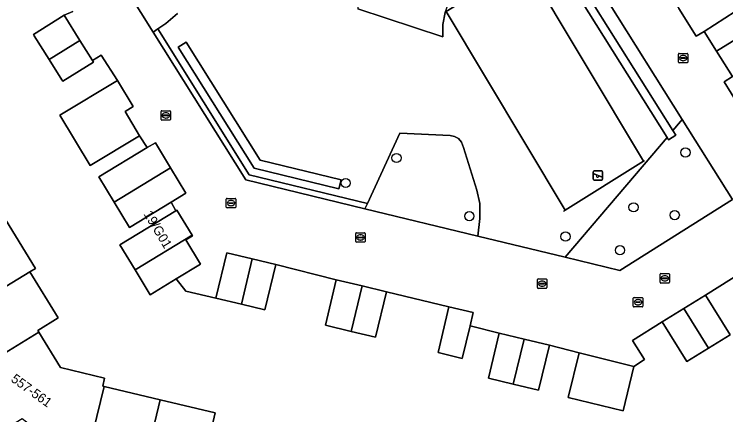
# Model space of a CAD drawing. Extents: x 157767 to 159172, y 387839 to 389425.
# Drawn here: x 158644.5 to 158720.1, y 388176.8 to 388219.4 of the extents above; entities that cross this region are included whole.
import ezdxf

# ---------------------------------------------------------------- set-up
doc = ezdxf.new("R2010")
doc.units = 0
for name, color, linetype in [('IMGEO_Boom', 7, 'Continuous'), ('IMGEO_Erf', 7, 'Continuous'), ('IMGEO_Groenvoorziening', 7, 'Continuous'), ('IMGEO_Haag', 7, 'Continuous'), ('IMGEO_Hek', 7, 'Continuous'), ('IMGEO_Kolk', 7, 'Continuous'), ('IMGEO_Pand', 7, 'Continuous'), ('IMGEO_Pand_nummerreeks', 7, 'Continuous'), ('IMGEO_Rijbaan_lokaal_open', 7, 'Continuous'), ('IMGEO_Rioolput', 7, 'Continuous'), ('IMGEO_Speelvoorziening', 7, 'Continuous'), ('IMGEO_Waterloop', 7, 'Continuous')]:
    doc.layers.add(name, color=color, linetype=linetype)

msp = doc.modelspace()

# ---------------------------------------------------------------- linework, layer by layer
at = {"layer": 'IMGEO_Boom'}
for centre in [(158685.09, 388204.134), (158715.787, 388204.715), (158679.683, 388201.471), (158710.273, 388198.889), (158714.65, 388198.063), (158692.828, 388197.949), (158703.044, 388195.782), (158708.83, 388194.328)]:
    msp.add_circle(centre, 0.489, dxfattribs=at)
at = {"layer": 'IMGEO_Erf'}
for points in [[(158721.031, 388245.164), (158709.721, 388237.873), (158711.318, 388235.326), (158711.729, 388235.589), (158713.296, 388233.079), (158715.107, 388230.178), (158714.659, 388229.9), (158716.031, 388227.712), (158717.718, 388225.022), (158714.488, 388222.997), (158713.57, 388222.464), (158715.083, 388220.041), (158716.935, 388217.075), (158717.773, 388217.598), (158721.074, 388219.714)], [(158723.453, 388193.037), (158717.902, 388189.558), (158720.525, 388185.346), (158718.236, 388183.92), (158715.942, 388182.492), (158713.319, 388186.703), (158710.17, 388184.742), (158711.44, 388182.704), (158710.312, 388181.98), (158709.179, 388177.246), (158703.34, 388178.672), (158704.48, 388183.433), (158701.336, 388184.242), (158700.19, 388179.453), (158697.497, 388180.098), (158694.854, 388180.73), (158696, 388185.519), (158692.907, 388186.292), (158692.079, 388182.832), (158689.497, 388183.45), (158690.66, 388188.311), (158684.016, 388189.914), (158682.859, 388185.079), (158680.282, 388185.696), (158677.535, 388186.353), (158678.692, 388191.188), (158672.254, 388192.813), (158671.099, 388187.988), (158668.604, 388188.585), (158665.894, 388189.234), (158662.699, 388189.96), (158661.688, 388191.275), (158658.915, 388189.598), (158657.307, 388192.257), (158655.699, 388194.916), (158661.635, 388198.506), (158661.137, 388199.438), (158656.709, 388196.76), (158655.086, 388199.445), (158653.462, 388202.131), (158658.613, 388205.245), (158657.781, 388206.492), (158652.545, 388203.326), (158649.311, 388208.676), (158655.428, 388212.374), (158653.725, 388215.068), (158652.792, 388214.487), (158652.89, 388214.33), (158649.626, 388212.287), (158649.525, 388212.448), (158648.18, 388214.597), (158646.606, 388217.11), (158646.505, 388217.271), (158649.77, 388219.314), (158650.711, 388219.698)], [(158720.773, 388212.811), (158719.901, 388212.23), (158721.398, 388209.835)], [(158643.53, 388197.582), (158646.723, 388192.383), (158646.133, 388192.02), (158649.136, 388187.129), (158646.972, 388185.8), (158647.073, 388185.635), (158649.399, 388181.847), (158654.069, 388180.729), (158653.869, 388179.891), (158654.026, 388179.853), (158659.988, 388178.427), (158665.837, 388177.027), (158665.004, 388173.549)]]:
    msp.add_lwpolyline(points, dxfattribs=at)
at = {"layer": 'IMGEO_Groenvoorziening'}
for points in [[(158690.254, 388219.607), (158690.705, 388220.874), (158690.806, 388221.09), (158691.36, 388222.049), (158692.693, 388223.239), (158694.143, 388224.283), (158695.695, 388225.17), (158696.948, 388225.74), (158703.31, 388227.592), (158698.397, 388235.426), (158694.312, 388234.652), (158693.786, 388233.308), (158687.931, 388229.921), (158681.986, 388226.481), (158680.577, 388225.666), (158680.917, 388223.344), (158681.012, 388220.999), (158680.977, 388219.987), (158690.009, 388217.011), (158689.995, 388217.851), (158690.026, 388218.319)], [(158702.028, 388226.853), (158701.257, 388226.37), (158713.833, 388206.316), (158713.981, 388206.079), (158714.752, 388206.562), (158714.45, 388207.043)], [(158698.722, 388224.866), (158690.381, 388219.701), (158703.022, 388198.592), (158711.348, 388203.782)], [(158698.722, 388224.866), (158711.348, 388203.782), (158703.022, 388198.592), (158690.381, 388219.701)], [(158681.737, 388198.743), (158681.993, 388199.298), (158669.449, 388202.342), (158659.727, 388217.86), (158659.234, 388217.517), (158669.07, 388201.817)], [(158679.21, 388201.827), (158678.974, 388200.855), (158669.955, 388203.044), (158661.896, 388215.909), (158662.743, 388216.44), (158670.586, 388203.92)], [(158703.014, 388193.579), (158708.808, 388192.173), (158720.786, 388199.723), (158715.454, 388208.226), (158715.261, 388207.998), (158714.45, 388207.043), (158714.752, 388206.562), (158713.981, 388206.079), (158713.833, 388206.316), (158712.205, 388204.399)], [(158693.93, 388197.705), (158693.942, 388199.289), (158693.636, 388200.716), (158692.204, 388205.255), (158691.981, 388205.834), (158691.664, 388206.189), (158691.252, 388206.429), (158690.786, 388206.53), (158685.427, 388206.763), (158681.993, 388199.298), (158681.737, 388198.743), (158693.717, 388195.835)]]:
    msp.add_lwpolyline(points, close=True, dxfattribs=at)
for points in [[(158653.03, 388227.42), (158659.234, 388217.517), (158659.727, 388217.86), (158660.573, 388218.447), (158661.807, 388219.511)], [(158702.028, 388226.853), (158714.45, 388207.043), (158715.261, 388207.998), (158715.454, 388208.226), (158707.629, 388220.704)], [(158661.807, 388219.511), (158660.573, 388218.447), (158659.727, 388217.86), (158669.449, 388202.342), (158681.993, 388199.298), (158685.427, 388206.763), (158690.786, 388206.53), (158691.252, 388206.429), (158691.664, 388206.189), (158691.981, 388205.834), (158692.204, 388205.255), (158693.636, 388200.716), (158693.942, 388199.289), (158693.93, 388197.705), (158693.717, 388195.835), (158703.014, 388193.579), (158712.205, 388204.399), (158713.833, 388206.316), (158701.257, 388226.37)], [(158690.254, 388219.607), (158690.026, 388218.319), (158689.995, 388217.851), (158690.009, 388217.011), (158680.977, 388219.987)]]:
    msp.add_lwpolyline(points, dxfattribs=at)
at = {"layer": 'IMGEO_Haag'}
for points in [[(158702.028, 388226.853), (158701.257, 388226.37), (158713.833, 388206.316), (158713.981, 388206.079), (158714.752, 388206.562), (158714.45, 388207.043)], [(158681.737, 388198.743), (158681.993, 388199.298), (158669.449, 388202.342), (158659.727, 388217.86), (158659.234, 388217.517), (158669.07, 388201.817)]]:
    msp.add_lwpolyline(points, close=True, dxfattribs=at)
at = {"layer": 'IMGEO_Hek'}
msp.add_lwpolyline([(158711.427, 388203.831), (158702.828, 388198.457)], dxfattribs=at)
at = {"layer": 'IMGEO_Kolk'}
for p, q in [((158715.038, 388214.334), (158715.038, 388215.186)), ((158715.113, 388215.26), (158715.965, 388215.26)), ((158716.039, 388215.186), (158716.039, 388214.334)), ((158715.297, 388214.754), (158715.297, 388214.766)), ((158715.735, 388214.717), (158715.337, 388214.717)), ((158715.34, 388214.803), (158715.738, 388214.803)), ((158715.549, 388214.48), (158715.524, 388214.48)), ((158715.526, 388215.04), (158715.551, 388215.04)), ((158715.781, 388214.766), (158715.781, 388214.754)), ((158715.965, 388214.26), (158715.113, 388214.26)), ((158660.076, 388208.237), (158660.076, 388209.089)), ((158660.151, 388209.163), (158661.003, 388209.163)), ((158661.077, 388209.089), (158661.077, 388208.237)), ((158660.335, 388208.657), (158660.335, 388208.669)), ((158660.773, 388208.62), (158660.375, 388208.62)), ((158660.378, 388208.706), (158660.776, 388208.706)), ((158660.587, 388208.383), (158660.562, 388208.383)), ((158660.564, 388208.943), (158660.589, 388208.943)), ((158660.819, 388208.669), (158660.819, 388208.657)), ((158661.003, 388208.163), (158660.151, 388208.163)), ((158680.831, 388196.189), (158681.683, 388196.189)), ((158680.756, 388195.263), (158680.756, 388196.115)), ((158681.015, 388195.683), (158681.015, 388195.695)), ((158681.453, 388195.646), (158681.055, 388195.646)), ((158681.058, 388195.732), (158681.456, 388195.732)), ((158681.244, 388195.969), (158681.269, 388195.969)), ((158681.499, 388195.695), (158681.499, 388195.683)), ((158681.757, 388196.115), (158681.757, 388195.263)), ((158681.683, 388195.189), (158680.831, 388195.189)), ((158681.267, 388195.409), (158681.242, 388195.409)), ((158713.095, 388190.917), (158713.095, 388191.769)), ((158713.17, 388191.843), (158714.022, 388191.843)), ((158714.096, 388191.769), (158714.096, 388190.917)), ((158700.056, 388190.349), (158700.056, 388191.201)), ((158700.131, 388191.275), (158700.983, 388191.275)), ((158700.544, 388191.055), (158700.569, 388191.055)), ((158701.057, 388191.201), (158701.057, 388190.349)), ((158713.354, 388191.337), (158713.354, 388191.349)), ((158713.792, 388191.3), (158713.394, 388191.3)), ((158713.397, 388191.386), (158713.795, 388191.386)), ((158713.606, 388191.063), (158713.581, 388191.063)), ((158713.583, 388191.623), (158713.608, 388191.623)), ((158713.838, 388191.349), (158713.838, 388191.337)), ((158700.983, 388190.275), (158700.131, 388190.275)), ((158700.315, 388190.769), (158700.315, 388190.781)), ((158700.753, 388190.732), (158700.355, 388190.732)), ((158700.358, 388190.818), (158700.756, 388190.818)), ((158700.567, 388190.495), (158700.542, 388190.495)), ((158700.799, 388190.781), (158700.799, 388190.769)), ((158714.022, 388190.843), (158713.17, 388190.843))]:
    msp.add_line(p, q, dxfattribs=at)
for points in [[(158715.038, 388214.334), (158715.038, 388215.186)], [(158715.113, 388215.26), (158715.965, 388215.26)], [(158716.039, 388215.186), (158716.039, 388214.334)], [(158715.965, 388214.26), (158715.113, 388214.26)], [(158660.076, 388208.237), (158660.076, 388209.089)], [(158660.151, 388209.163), (158661.003, 388209.163)], [(158661.077, 388209.089), (158661.077, 388208.237)], [(158661.003, 388208.163), (158660.151, 388208.163)], [(158680.831, 388196.189), (158681.683, 388196.189)], [(158680.756, 388195.263), (158680.756, 388196.115)], [(158681.757, 388196.115), (158681.757, 388195.263)], [(158681.683, 388195.189), (158680.831, 388195.189)], [(158713.095, 388190.917), (158713.095, 388191.769)], [(158713.17, 388191.843), (158714.022, 388191.843)], [(158714.096, 388191.769), (158714.096, 388190.917)], [(158700.056, 388190.349), (158700.056, 388191.201)], [(158700.131, 388191.275), (158700.983, 388191.275)], [(158701.057, 388191.201), (158701.057, 388190.349)], [(158700.983, 388190.275), (158700.131, 388190.275)], [(158714.022, 388190.843), (158713.17, 388190.843)]]:
    msp.add_lwpolyline(points, dxfattribs=at)
for centre, radius, start, end in [((158715.115, 388215.184), 0.0765, 91.55205, 178.44795), ((158715.115, 388215.184), 0.0765, 91.55205, 178.44795), ((158715.963, 388215.184), 0.0765, 1.55205, 88.44795), ((158715.963, 388215.184), 0.0765, 1.55205, 88.44795), ((158715.115, 388214.336), 0.0765, 181.55205, 268.44795), ((158715.115, 388214.336), 0.0765, 181.55205, 268.44795), ((158715.337, 388214.763), 0.0403, 85.87752, 175.75265), ((158715.334, 388214.753), 0.0366, 178.93798, 274.71019), ((158715.738, 388214.76), 0.043, 264.86636, 352.45326), ((158715.742, 388214.765), 0.0386, 1.73085, 96.63898), ((158715.963, 388214.336), 0.0765, 271.55205, 358.44795), ((158715.963, 388214.336), 0.0765, 271.55205, 358.44795), ((158660.153, 388209.087), 0.0765, 91.55205, 178.44795), ((158660.153, 388209.087), 0.0765, 91.55205, 178.44795), ((158661.001, 388209.087), 0.0765, 1.55205, 88.44795), ((158661.001, 388209.087), 0.0765, 1.55205, 88.44795), ((158660.375, 388208.666), 0.0403, 85.87752, 175.75265), ((158660.372, 388208.656), 0.0366, 178.93798, 274.71019), ((158660.776, 388208.663), 0.043, 264.86636, 352.45326), ((158660.78, 388208.668), 0.0386, 1.73085, 96.63898), ((158660.153, 388208.239), 0.0765, 181.55205, 268.44795), ((158660.153, 388208.239), 0.0765, 181.55205, 268.44795), ((158661.001, 388208.239), 0.0765, 271.55205, 358.44795), ((158661.001, 388208.239), 0.0765, 271.55205, 358.44795), ((158680.833, 388196.113), 0.0765, 91.55205, 178.44795), ((158680.833, 388196.113), 0.0765, 91.55205, 178.44795), ((158681.681, 388196.113), 0.0765, 1.55205, 88.44795), ((158681.681, 388196.113), 0.0765, 1.55205, 88.44795), ((158681.055, 388195.692), 0.0403, 85.87752, 175.75265), ((158681.052, 388195.682), 0.0366, 178.93798, 274.71019), ((158681.456, 388195.689), 0.043, 264.86636, 352.45326), ((158681.46, 388195.694), 0.0386, 1.73085, 96.63898), ((158680.833, 388195.265), 0.0765, 181.55205, 268.44795), ((158680.833, 388195.265), 0.0765, 181.55205, 268.44795), ((158681.681, 388195.265), 0.0765, 271.55205, 358.44795), ((158681.681, 388195.265), 0.0765, 271.55205, 358.44795), ((158713.172, 388191.767), 0.0765, 91.55205, 178.44795), ((158713.172, 388191.767), 0.0765, 91.55205, 178.44795), ((158714.02, 388191.767), 0.0765, 1.55205, 88.44795), ((158714.02, 388191.767), 0.0765, 1.55205, 88.44795), ((158700.133, 388191.199), 0.0765, 91.55205, 178.44795), ((158700.133, 388191.199), 0.0765, 91.55205, 178.44795), ((158700.981, 388191.199), 0.0765, 1.55205, 88.44795), ((158700.981, 388191.199), 0.0765, 1.55205, 88.44795), ((158713.172, 388190.919), 0.0765, 181.55205, 268.44795), ((158713.172, 388190.919), 0.0765, 181.55205, 268.44795), ((158713.394, 388191.346), 0.0403, 85.87752, 175.75265), ((158713.391, 388191.336), 0.0366, 178.93798, 274.71019), ((158713.795, 388191.343), 0.043, 264.86636, 352.45326), ((158713.799, 388191.348), 0.0386, 1.73085, 96.63898), ((158714.02, 388190.919), 0.0765, 271.55205, 358.44795), ((158714.02, 388190.919), 0.0765, 271.55205, 358.44795), ((158700.133, 388190.351), 0.0765, 181.55205, 268.44795), ((158700.133, 388190.351), 0.0765, 181.55205, 268.44795), ((158700.355, 388190.778), 0.0403, 85.87752, 175.75265), ((158700.352, 388190.768), 0.0366, 178.93798, 274.71019), ((158700.756, 388190.775), 0.043, 264.86636, 352.45326), ((158700.76, 388190.78), 0.0386, 1.73085, 96.63898), ((158700.981, 388190.351), 0.0765, 271.55205, 358.44795), ((158700.981, 388190.351), 0.0765, 271.55205, 358.44795)]:
    msp.add_arc(centre, radius, start, end, dxfattribs=at)
for centre, major_axis, ratio, start_param, end_param in [((158715.525, 388214.76), (-0.387, 0.002), 0.722429, 4.712389, 7.853982), ((158715.55, 388214.76), (-0.39, 0.002), 0.717154, 1.570796, 4.712389), ((158660.563, 388208.663), (-0.387, 0.002), 0.722429, 4.712389, 7.853982), ((158660.588, 388208.663), (-0.39, 0.002), 0.717154, 1.570796, 4.712389), ((158681.243, 388195.689), (-0.387, 0.002), 0.722429, 4.712389, 7.853982), ((158681.268, 388195.689), (-0.39, 0.002), 0.717154, 1.570796, 4.712389), ((158700.543, 388190.775), (-0.387, 0.002), 0.722429, 4.712389, 7.853982), ((158700.568, 388190.775), (-0.39, 0.002), 0.717154, 1.570796, 4.712389), ((158713.582, 388191.343), (-0.387, 0.002), 0.722429, 4.712389, 7.853982), ((158713.607, 388191.343), (-0.39, 0.002), 0.717154, 1.570796, 4.712389)]:
    msp.add_ellipse(centre, major_axis=major_axis, ratio=ratio, start_param=start_param, end_param=end_param, dxfattribs=at)
at = {"layer": 'IMGEO_Pand'}
for points in [[(158721.074, 388219.714), (158717.773, 388217.598), (158719.102, 388215.477), (158722.426, 388217.558)], [(158648.18, 388214.597), (158651.453, 388216.626), (158649.77, 388219.314), (158646.505, 388217.271), (158646.606, 388217.11)], [(158722.426, 388217.558), (158719.102, 388215.477), (158720.773, 388212.811), (158724.096, 388214.895)], [(158648.18, 388214.597), (158649.525, 388212.448), (158649.626, 388212.287), (158652.89, 388214.33), (158652.792, 388214.487), (158651.453, 388216.626)], [(158655.428, 388212.374), (158649.311, 388208.676), (158652.545, 388203.326), (158657.781, 388206.492), (158656.265, 388209.076), (158657.093, 388209.62)], [(158655.086, 388199.445), (158661.088, 388203.078), (158659.466, 388205.761), (158658.613, 388205.245), (158653.462, 388202.131)], [(158655.086, 388199.445), (158656.709, 388196.76), (158661.137, 388199.438), (158662.713, 388200.391), (158661.088, 388203.078)], [(158663.363, 388195.919), (158661.755, 388198.578), (158661.635, 388198.506), (158655.699, 388194.916), (158657.307, 388192.257)], [(158646.133, 388192.02), (158646.723, 388192.383), (158643.53, 388197.582), (158640.967, 388195.967), (158634.023, 388191.705), (158637.097, 388186.697), (158637.166, 388186.586)], [(158663.363, 388195.919), (158657.307, 388192.257), (158658.915, 388189.598), (158661.688, 388191.275), (158664.28, 388192.843), (158662.714, 388195.432), (158663.405, 388195.85)], [(158668.604, 388188.585), (158669.758, 388193.41), (158667.049, 388194.058), (158665.894, 388189.234)], [(158668.604, 388188.585), (158671.099, 388187.988), (158672.254, 388192.813), (158669.758, 388193.41)], [(158647.073, 388185.635), (158646.972, 388185.8), (158649.136, 388187.129), (158646.133, 388192.02), (158637.166, 388186.586), (158636.079, 388185.927), (158639.217, 388180.813)], [(158681.44, 388190.531), (158678.692, 388191.188), (158677.535, 388186.353), (158680.282, 388185.696)], [(158681.44, 388190.531), (158680.282, 388185.696), (158682.859, 388185.079), (158684.016, 388189.914)], [(158715.611, 388188.131), (158718.236, 388183.92), (158720.525, 388185.346), (158717.902, 388189.558)], [(158690.66, 388188.311), (158689.497, 388183.45), (158692.079, 388182.832), (158692.907, 388186.292), (158693.242, 388187.693)], [(158715.611, 388188.131), (158713.319, 388186.703), (158715.942, 388182.492), (158718.236, 388183.92)], [(158654.026, 388179.853), (158653.869, 388179.891), (158654.069, 388180.729), (158649.399, 388181.847), (158647.073, 388185.635), (158639.217, 388180.813), (158639.28, 388180.711), (158639.493, 388180.842), (158643.052, 388175.044), (158645.303, 388176.425), (158645.761, 388176.093), (158645.146, 388173.524), (158652.073, 388171.866)], [(158697.497, 388180.098), (158698.643, 388184.886), (158696, 388185.519), (158694.854, 388180.73)], [(158697.497, 388180.098), (158700.19, 388179.453), (158701.336, 388184.242), (158698.643, 388184.886)], [(158710.312, 388181.98), (158704.48, 388183.433), (158703.34, 388178.672), (158709.179, 388177.246)], [(158657.29, 388167.155), (158659.988, 388178.427), (158654.026, 388179.853), (158652.073, 388171.866), (158651.29, 388168.591)], [(158665.004, 388173.549), (158665.837, 388177.027), (158659.988, 388178.427), (158657.29, 388167.155), (158663.139, 388165.756)]]:
    msp.add_lwpolyline(points, close=True, dxfattribs=at)
at = {"layer": 'IMGEO_Rijbaan_lokaal_open'}
for points in [[(158707.629, 388220.704), (158715.454, 388208.226), (158720.786, 388199.723), (158708.808, 388192.173), (158703.014, 388193.579), (158693.717, 388195.835), (158681.737, 388198.743), (158669.07, 388201.817), (158659.234, 388217.517), (158653.03, 388227.42)], [(158650.711, 388219.698), (158649.77, 388219.314), (158651.453, 388216.626), (158652.792, 388214.487), (158653.725, 388215.068), (158655.428, 388212.374), (158657.093, 388209.62), (158656.265, 388209.076), (158657.781, 388206.492), (158658.613, 388205.245), (158659.466, 388205.761), (158661.088, 388203.078), (158662.713, 388200.391), (158661.137, 388199.438), (158661.635, 388198.506), (158661.755, 388198.578), (158663.363, 388195.919), (158663.405, 388195.85), (158662.714, 388195.432), (158664.28, 388192.843), (158661.688, 388191.275), (158662.699, 388189.96), (158665.894, 388189.234), (158667.049, 388194.058), (158669.758, 388193.41), (158672.254, 388192.813), (158678.692, 388191.188), (158681.44, 388190.531), (158684.016, 388189.914), (158690.66, 388188.311), (158693.242, 388187.693), (158692.907, 388186.292), (158696, 388185.519), (158698.643, 388184.886), (158701.336, 388184.242), (158704.48, 388183.433), (158710.312, 388181.98), (158711.44, 388182.704), (158710.17, 388184.742), (158713.319, 388186.703), (158715.611, 388188.131), (158717.902, 388189.558), (158723.453, 388193.037)], [(158721.398, 388209.835), (158719.901, 388212.23), (158720.773, 388212.811), (158719.102, 388215.477), (158717.773, 388217.598), (158716.935, 388217.075), (158715.083, 388220.041)]]:
    msp.add_lwpolyline(points, dxfattribs=at)
at = {"layer": 'IMGEO_Rioolput'}
for p, q in [((158667.004, 388198.916), (158667.004, 388199.768)), ((158667.079, 388199.842), (158667.931, 388199.842)), ((158667.263, 388199.336), (158667.263, 388199.348)), ((158667.701, 388199.299), (158667.303, 388199.299)), ((158667.306, 388199.385), (158667.704, 388199.385)), ((158667.492, 388199.622), (158667.517, 388199.622)), ((158667.747, 388199.348), (158667.747, 388199.336)), ((158668.005, 388199.768), (158668.005, 388198.916)), ((158667.931, 388198.842), (158667.079, 388198.842)), ((158667.515, 388199.062), (158667.49, 388199.062)), ((158710.25, 388188.371), (158710.25, 388189.223)), ((158710.325, 388189.297), (158711.177, 388189.297)), ((158710.509, 388188.791), (158710.509, 388188.803)), ((158710.947, 388188.754), (158710.549, 388188.754)), ((158710.552, 388188.84), (158710.95, 388188.84)), ((158710.738, 388189.077), (158710.763, 388189.077)), ((158710.993, 388188.803), (158710.993, 388188.791)), ((158711.251, 388189.223), (158711.251, 388188.371)), ((158711.177, 388188.297), (158710.325, 388188.297)), ((158710.761, 388188.517), (158710.736, 388188.517))]:
    msp.add_line(p, q, dxfattribs=at)
for points in [[(158667.004, 388198.916), (158667.004, 388199.768)], [(158667.079, 388199.842), (158667.931, 388199.842)], [(158668.005, 388199.768), (158668.005, 388198.916)], [(158667.931, 388198.842), (158667.079, 388198.842)], [(158710.25, 388188.371), (158710.25, 388189.223)], [(158710.325, 388189.297), (158711.177, 388189.297)], [(158711.251, 388189.223), (158711.251, 388188.371)], [(158711.177, 388188.297), (158710.325, 388188.297)]]:
    msp.add_lwpolyline(points, dxfattribs=at)
for centre, radius, start, end in [((158667.081, 388199.766), 0.0765, 91.55205, 178.44795), ((158667.081, 388199.766), 0.0765, 91.55205, 178.44795), ((158667.303, 388199.345), 0.0403, 85.87752, 175.75265), ((158667.3, 388199.335), 0.0366, 178.93798, 274.71019), ((158667.704, 388199.342), 0.043, 264.86636, 352.45326), ((158667.708, 388199.347), 0.0386, 1.73085, 96.63898), ((158667.929, 388199.766), 0.0765, 1.55205, 88.44795), ((158667.929, 388199.766), 0.0765, 1.55205, 88.44795), ((158667.081, 388198.918), 0.0765, 181.55205, 268.44795), ((158667.081, 388198.918), 0.0765, 181.55205, 268.44795), ((158667.929, 388198.918), 0.0765, 271.55205, 358.44795), ((158667.929, 388198.918), 0.0765, 271.55205, 358.44795), ((158710.327, 388189.221), 0.0765, 91.55205, 178.44795), ((158710.327, 388189.221), 0.0765, 91.55205, 178.44795), ((158710.549, 388188.8), 0.0403, 85.87752, 175.75265), ((158710.546, 388188.79), 0.0366, 178.93798, 274.71019), ((158710.95, 388188.797), 0.043, 264.86636, 352.45326), ((158710.954, 388188.802), 0.0386, 1.73085, 96.63898), ((158711.175, 388189.221), 0.0765, 1.55205, 88.44795), ((158711.175, 388189.221), 0.0765, 1.55205, 88.44795), ((158710.327, 388188.373), 0.0765, 181.55205, 268.44795), ((158710.327, 388188.373), 0.0765, 181.55205, 268.44795), ((158711.175, 388188.373), 0.0765, 271.55205, 358.44795), ((158711.175, 388188.373), 0.0765, 271.55205, 358.44795)]:
    msp.add_arc(centre, radius, start, end, dxfattribs=at)
for centre, major_axis, ratio, start_param, end_param in [((158667.491, 388199.342), (-0.387, 0.002), 0.722429, 4.712389, 7.853982), ((158667.516, 388199.342), (-0.39, 0.002), 0.717154, 1.570796, 4.712389), ((158710.737, 388188.797), (-0.387, 0.002), 0.722429, 4.712389, 7.853982), ((158710.762, 388188.797), (-0.39, 0.002), 0.717154, 1.570796, 4.712389)]:
    msp.add_ellipse(centre, major_axis=major_axis, ratio=ratio, start_param=start_param, end_param=end_param, dxfattribs=at)
at = {"layer": 'IMGEO_Speelvoorziening'}
for p, q in [((158705.997, 388201.867), (158705.997, 388202.667)), ((158705.997, 388202.667), (158705.997, 388201.867)), ((158706.38, 388202.295), (158706.041, 388202.432)), ((158706.066, 388202.492), (158706.942, 388202.139)), ((158706.097, 388202.767), (158706.887, 388202.767)), ((158706.887, 388202.767), (158706.097, 388202.767)), ((158706.987, 388202.667), (158706.987, 388201.867)), ((158706.987, 388201.867), (158706.987, 388202.667)), ((158706.887, 388201.767), (158706.097, 388201.767)), ((158706.097, 388201.767), (158706.887, 388201.767)), ((158706.918, 388202.079), (158706.578, 388202.216))]:
    msp.add_line(p, q, dxfattribs=at)
for centre, radius, start, end in [((158706.097, 388202.667), 0.1, 90, 180), ((158706.097, 388202.667), 0.1, 90, 180), ((158706.054, 388202.462), 0.0327, 68.07798, 248.07798), ((158706.459, 388202.205), 0.12, 130.99278, 5.16318), ((158706.887, 388202.667), 0.1, 0, 90), ((158706.887, 388202.667), 0.1, 360, 90), ((158706.097, 388201.867), 0.1, 180, 270), ((158706.097, 388201.867), 0.1, 180, 270), ((158706.887, 388201.867), 0.1, 270, 0), ((158706.887, 388201.867), 0.1, 270, 0), ((158706.93, 388202.109), 0.0327, 248.07798, 68.07798)]:
    msp.add_arc(centre, radius, start, end, dxfattribs=at)
at = {"layer": 'IMGEO_Waterloop'}
msp.add_lwpolyline([(158678.974, 388200.855), (158679.21, 388201.827), (158670.586, 388203.92), (158662.743, 388216.44), (158661.896, 388215.909), (158669.955, 388203.044)], close=True, dxfattribs=at)

# ---------------------------------------------------------------- texts
at = {"layer": 'IMGEO_Pand_nummerreeks'}
for s, rotation, p in [('19/G01', 300.96376, (158658.184, 388198.178)), ('557-561', 324.06199, (158644.042, 388180.452))]:
    msp.add_text(s, height=1, rotation=rotation, dxfattribs=at).set_placement(p)

doc.saveas('drawing.dxf')
